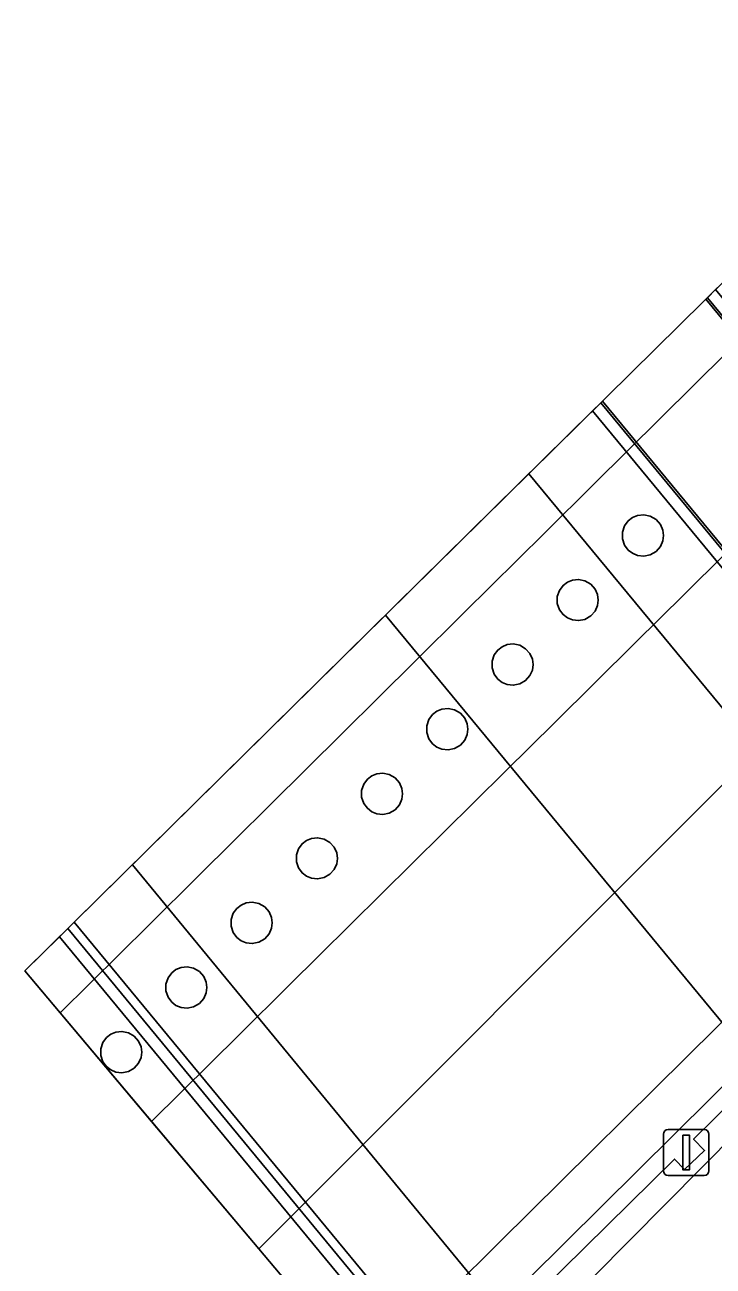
# Model space of a CAD drawing. Extents: x 158132 to 159664, y 385256 to 387218.
# Drawn here: x 158132 to 158147, y 386644 to 386671.06 of the extents above; entities that cross this region are included whole.
import ezdxf

# ---------------------------------------------------------------- set-up
doc = ezdxf.new("R2010")
doc.units = 0
for name, color, linetype in [('IMGEO_Berm_gesloten', 7, 'Continuous'), ('IMGEO_Berm_open', 7, 'Continuous'), ('IMGEO_Dek', 7, 'Continuous'), ('IMGEO_Fietspad_gesloten', 7, 'Continuous'), ('IMGEO_Lichtmast', 7, 'Continuous'), ('IMGEO_Muur', 7, 'Continuous'), ('IMGEO_Pijler', 7, 'Continuous'), ('IMGEO_Rijbaan_regionaal_gesloten', 7, 'Continuous'), ('IMGEO_Spoor', 7, 'Continuous'), ('IMGEO_Spoorbaan_halfverhard', 7, 'Continuous'), ('IMGEO_Terreindeel_gesloten', 7, 'Continuous')]:
    doc.layers.add(name, color=color, linetype=linetype)

msp = doc.modelspace()

# ---------------------------------------------------------------- linework, layer by layer
at = {"layer": 'IMGEO_Berm_gesloten'}
for points in [[(158132.77, 386649.526), (158134.765, 386647.157), (158136.679, 386649.052), (158137.749, 386650.112), (158142.475, 386654.791), (158143.545, 386655.851), (158145.302, 386657.592), (158146.372, 386658.652), (158150.724, 386662.961), (158151.794, 386664.02), (158155.37, 386667.561), (158159.168, 386671.322), (158157.197, 386673.72), (158153.389, 386669.949), (158149.819, 386666.412), (158148.749, 386665.353), (158144.397, 386661.043), (158143.327, 386659.983), (158141.567, 386658.239), (158140.497, 386657.18), (158135.778, 386652.506), (158134.708, 386651.446)], [(158145.753, 386660.276), (158145.848, 386660.168), (158145.902, 386660.046), (158145.917, 386659.929), (158145.902, 386659.811), (158145.848, 386659.689), (158145.753, 386659.581), (158145.625, 386659.507), (158145.485, 386659.479), (158145.352, 386659.494), (158145.242, 386659.539), (158145.148, 386659.611), (158145.069, 386659.719), (158145.023, 386659.855), (158145.023, 386660.002), (158145.069, 386660.138), (158145.148, 386660.246), (158145.242, 386660.318), (158145.352, 386660.364), (158145.485, 386660.378), (158145.625, 386660.35)], [(158144.332, 386658.869), (158144.427, 386658.761), (158144.481, 386658.639), (158144.496, 386658.521), (158144.481, 386658.403), (158144.427, 386658.281), (158144.332, 386658.174), (158144.204, 386658.1), (158144.064, 386658.072), (158143.931, 386658.086), (158143.821, 386658.132), (158143.727, 386658.204), (158143.648, 386658.311), (158143.602, 386658.448), (158143.602, 386658.595), (158143.648, 386658.731), (158143.727, 386658.838), (158143.821, 386658.911), (158143.931, 386658.956), (158144.064, 386658.971), (158144.204, 386658.943)], [(158142.911, 386657.461), (158143.006, 386657.354), (158143.059, 386657.232), (158143.075, 386657.114), (158143.059, 386656.996), (158143.006, 386656.874), (158142.911, 386656.766), (158142.783, 386656.693), (158142.642, 386656.664), (158142.51, 386656.679), (158142.4, 386656.724), (158142.306, 386656.797), (158142.227, 386656.904), (158142.181, 386657.04), (158142.181, 386657.188), (158142.227, 386657.324), (158142.306, 386657.431), (158142.4, 386657.504), (158142.51, 386657.549), (158142.642, 386657.564), (158142.783, 386657.535)], [(158141.49, 386656.054), (158141.585, 386655.946), (158141.638, 386655.824), (158141.654, 386655.707), (158141.638, 386655.589), (158141.585, 386655.467), (158141.49, 386655.359), (158141.362, 386655.285), (158141.221, 386655.257), (158141.089, 386655.271), (158140.979, 386655.317), (158140.885, 386655.389), (158140.806, 386655.497), (158140.76, 386655.633), (158140.76, 386655.78), (158140.806, 386655.916), (158140.885, 386656.024), (158140.979, 386656.096), (158141.089, 386656.142), (158141.221, 386656.156), (158141.362, 386656.128)], [(158140.069, 386654.647), (158140.164, 386654.539), (158140.217, 386654.417), (158140.233, 386654.299), (158140.217, 386654.181), (158140.164, 386654.059), (158140.069, 386653.952), (158139.941, 386653.878), (158139.8, 386653.85), (158139.668, 386653.864), (158139.558, 386653.909), (158139.464, 386653.982), (158139.385, 386654.089), (158139.339, 386654.225), (158139.339, 386654.373), (158139.385, 386654.509), (158139.464, 386654.616), (158139.558, 386654.689), (158139.668, 386654.734), (158139.8, 386654.749), (158139.941, 386654.72)], [(158138.648, 386653.239), (158138.743, 386653.132), (158138.796, 386653.01), (158138.812, 386652.892), (158138.796, 386652.774), (158138.743, 386652.652), (158138.648, 386652.544), (158138.52, 386652.471), (158138.379, 386652.442), (158138.247, 386652.457), (158138.137, 386652.502), (158138.043, 386652.575), (158137.964, 386652.682), (158137.918, 386652.818), (158137.918, 386652.966), (158137.964, 386653.102), (158138.043, 386653.209), (158138.137, 386653.282), (158138.247, 386653.327), (158138.379, 386653.341), (158138.52, 386653.313)], [(158137.227, 386651.832), (158137.322, 386651.724), (158137.375, 386651.602), (158137.391, 386651.484), (158137.375, 386651.367), (158137.322, 386651.245), (158137.227, 386651.137), (158137.099, 386651.063), (158136.958, 386651.035), (158136.826, 386651.049), (158136.716, 386651.095), (158136.622, 386651.167), (158136.543, 386651.275), (158136.497, 386651.411), (158136.497, 386651.558), (158136.543, 386651.694), (158136.622, 386651.802), (158136.716, 386651.874), (158136.826, 386651.919), (158136.958, 386651.934), (158137.099, 386651.906)], [(158135.678, 386650.498), (158135.806, 386650.425), (158135.901, 386650.317), (158135.954, 386650.195), (158135.97, 386650.077), (158135.954, 386649.959), (158135.901, 386649.837), (158135.806, 386649.73), (158135.678, 386649.656), (158135.537, 386649.627), (158135.405, 386649.642), (158135.295, 386649.687), (158135.201, 386649.76), (158135.122, 386649.867), (158135.076, 386650.003), (158135.076, 386650.151), (158135.122, 386650.287), (158135.201, 386650.394), (158135.295, 386650.467), (158135.405, 386650.512), (158135.537, 386650.527)], [(158134.549, 386648.67), (158134.533, 386648.552), (158134.48, 386648.43), (158134.385, 386648.322), (158134.257, 386648.248), (158134.116, 386648.22), (158133.984, 386648.235), (158133.874, 386648.28), (158133.78, 386648.353), (158133.701, 386648.46), (158133.655, 386648.596), (158133.655, 386648.743), (158133.701, 386648.88), (158133.78, 386648.987), (158133.874, 386649.059), (158133.984, 386649.105), (158134.116, 386649.119), (158134.257, 386649.091), (158134.385, 386649.017), (158134.48, 386648.91), (158134.533, 386648.788)]]:
    msp.add_lwpolyline(points, close=True, dxfattribs=at)
msp.add_lwpolyline([(158142.991, 386643.742), (158147.732, 386648.442), (158148.802, 386649.502), (158150.551, 386651.237), (158151.621, 386652.297), (158155.97, 386656.609), (158157.039, 386657.669), (158160.359, 386660.96), (158160.628, 386661.226), (158164.343, 386664.909), (158164.39, 386664.956), (158163.737, 386665.723), (158161.636, 386663.637), (158159.985, 386662.001), (158159.718, 386661.736), (158156.399, 386658.445), (158155.329, 386657.385), (158150.98, 386653.073), (158149.911, 386652.012), (158148.158, 386650.279), (158147.087, 386649.221), (158142.343, 386644.53), (158141.272, 386643.471)], dxfattribs=at)
at = {"layer": 'IMGEO_Berm_open'}
for points in [[(158147.969, 386648.155), (158146.57, 386646.774), (158146.811, 386646.523), (158146.376, 386646.114), (158146.157, 386646.34), (158143.229, 386643.454)], [(158143.614, 386642.986), (158148.316, 386647.736)]]:
    msp.add_lwpolyline(points, dxfattribs=at)
at = {"layer": 'IMGEO_Dek'}
for points in [[(158152.629, 386670.789), (158146.837, 386665.075), (158158.22, 386651.288)], [(158155.97, 386649.065), (158144.586, 386662.854), (158132.002, 386650.439), (158145.945, 386633.874)]]:
    msp.add_lwpolyline(points, dxfattribs=at)
at = {"layer": 'IMGEO_Fietspad_gesloten'}
msp.add_lwpolyline([(158272.591, 386770.728), (158261.562, 386759.791), (158260.867, 386759.105), (158260.363, 386758.609), (158260.297, 386758.543), (158259.858, 386758.11), (158254.319, 386752.645), (158251.645, 386750), (158243.908, 386742.347), (158164.78, 386664.076), (158161.215, 386660.519), (158160.944, 386660.251), (158157.624, 386656.961), (158156.555, 386655.901), (158152.205, 386651.59), (158151.135, 386650.53), (158149.386, 386648.797), (158148.316, 386647.736), (158143.614, 386642.986), (158142.503, 386641.976), (158140.661, 386640.15), (158142.605, 386637.841)], dxfattribs=at)
at = {"layer": 'IMGEO_Lichtmast'}
for p, q in [((158146.015, 386646.982), (158146.805, 386646.982)), ((158146.805, 386646.982), (158146.015, 386646.982)), ((158145.915, 386646.082), (158145.915, 386646.882)), ((158145.915, 386646.882), (158145.915, 386646.082)), ((158146.905, 386646.882), (158146.905, 386646.082)), ((158146.905, 386646.082), (158146.905, 386646.882)), ((158146.805, 386645.982), (158146.015, 386645.982)), ((158146.015, 386645.982), (158146.805, 386645.982))]:
    msp.add_line(p, q, dxfattribs=at)
msp.add_lwpolyline([(158146.335, 386646.857), (158146.485, 386646.857), (158146.485, 386646.107), (158146.335, 386646.107), (158146.335, 386646.857)], dxfattribs=at)
for centre, start, end in [((158146.015, 386646.882), 90, 180), ((158146.015, 386646.882), 90, 180), ((158146.805, 386646.882), 0, 90), ((158146.805, 386646.882), 360, 90), ((158146.015, 386646.082), 180, 270), ((158146.015, 386646.082), 180, 270), ((158146.805, 386646.082), 270, 0), ((158146.805, 386646.082), 270, 0)]:
    msp.add_arc(centre, 0.1, start, end, dxfattribs=at)
at = {"layer": 'IMGEO_Muur'}
for points in [[(158243.356, 386743.003), (158164.39, 386664.956), (158164.343, 386664.909), (158160.628, 386661.226), (158160.359, 386660.96), (158157.039, 386657.669), (158155.97, 386656.609), (158151.621, 386652.297), (158150.551, 386651.237), (158148.802, 386649.502), (158147.732, 386648.442), (158142.991, 386643.742)], [(158143.229, 386643.454), (158146.157, 386646.34), (158146.376, 386646.114), (158146.811, 386646.523), (158146.57, 386646.774), (158147.969, 386648.155), (158149.041, 386649.213), (158150.793, 386650.944), (158151.311, 386651.455), (158151.57, 386651.216), (158151.988, 386651.656), (158151.748, 386651.878), (158151.868, 386651.998), (158156.211, 386656.317), (158156.466, 386656.57), (158156.702, 386656.353), (158157.157, 386656.765), (158156.911, 386657.026), (158157.273, 386657.387), (158160.584, 386660.687), (158160.855, 386660.952), (158164.402, 386664.44), (158180.102, 386680.091)]]:
    msp.add_lwpolyline(points, dxfattribs=at)
for points in [[(158147.052, 386665.287), (158146.873, 386665.11), (158158.589, 386650.918), (158158.551, 386650.887), (158158.859, 386650.513), (158159.361, 386649.906), (158159.592, 386650.097), (158159.073, 386650.725)], [(158144.55, 386662.819), (158144.371, 386662.642), (158156.395, 386648.079), (158156.831, 386647.551), (158157.062, 386647.742), (158156.609, 386648.291), (158156.122, 386648.881), (158156.083, 386648.849)], [(158132.937, 386651.361), (158132.758, 386651.185), (158145.213, 386636.099), (158145.02, 386635.94), (158146.409, 386634.257), (158146.751, 386633.844), (158146.944, 386634.003), (158145.413, 386636.25), (158144.967, 386636.79)]]:
    msp.add_lwpolyline(points, close=True, dxfattribs=at)
at = {"layer": 'IMGEO_Pijler'}
for points in [[(158145.917, 386659.929), (158145.902, 386660.046), (158145.848, 386660.168), (158145.753, 386660.276), (158145.625, 386660.35), (158145.485, 386660.378), (158145.352, 386660.364), (158145.242, 386660.318), (158145.148, 386660.246), (158145.069, 386660.138), (158145.023, 386660.002), (158145.023, 386659.855), (158145.069, 386659.719), (158145.148, 386659.611), (158145.242, 386659.539), (158145.352, 386659.494), (158145.485, 386659.479), (158145.625, 386659.507), (158145.753, 386659.581), (158145.848, 386659.689), (158145.902, 386659.811)], [(158144.496, 386658.521), (158144.481, 386658.639), (158144.427, 386658.761), (158144.332, 386658.869), (158144.204, 386658.943), (158144.064, 386658.971), (158143.931, 386658.956), (158143.821, 386658.911), (158143.727, 386658.838), (158143.648, 386658.731), (158143.602, 386658.595), (158143.602, 386658.448), (158143.648, 386658.311), (158143.727, 386658.204), (158143.821, 386658.132), (158143.931, 386658.086), (158144.064, 386658.072), (158144.204, 386658.1), (158144.332, 386658.174), (158144.427, 386658.281), (158144.481, 386658.403)], [(158143.075, 386657.114), (158143.059, 386657.232), (158143.006, 386657.354), (158142.911, 386657.461), (158142.783, 386657.535), (158142.642, 386657.564), (158142.51, 386657.549), (158142.4, 386657.504), (158142.306, 386657.431), (158142.227, 386657.324), (158142.181, 386657.188), (158142.181, 386657.04), (158142.227, 386656.904), (158142.306, 386656.797), (158142.4, 386656.724), (158142.51, 386656.679), (158142.642, 386656.664), (158142.783, 386656.693), (158142.911, 386656.766), (158143.006, 386656.874), (158143.059, 386656.996)], [(158141.654, 386655.707), (158141.638, 386655.824), (158141.585, 386655.946), (158141.49, 386656.054), (158141.362, 386656.128), (158141.221, 386656.156), (158141.089, 386656.142), (158140.979, 386656.096), (158140.885, 386656.024), (158140.806, 386655.916), (158140.76, 386655.78), (158140.76, 386655.633), (158140.806, 386655.497), (158140.885, 386655.389), (158140.979, 386655.317), (158141.089, 386655.271), (158141.221, 386655.257), (158141.362, 386655.285), (158141.49, 386655.359), (158141.585, 386655.467), (158141.638, 386655.589)], [(158140.233, 386654.299), (158140.217, 386654.417), (158140.164, 386654.539), (158140.069, 386654.647), (158139.941, 386654.72), (158139.8, 386654.749), (158139.668, 386654.734), (158139.558, 386654.689), (158139.464, 386654.616), (158139.385, 386654.509), (158139.339, 386654.373), (158139.339, 386654.225), (158139.385, 386654.089), (158139.464, 386653.982), (158139.558, 386653.909), (158139.668, 386653.864), (158139.8, 386653.85), (158139.941, 386653.878), (158140.069, 386653.952), (158140.164, 386654.059), (158140.217, 386654.181)], [(158138.812, 386652.892), (158138.796, 386653.01), (158138.743, 386653.132), (158138.648, 386653.239), (158138.52, 386653.313), (158138.379, 386653.341), (158138.247, 386653.327), (158138.137, 386653.282), (158138.043, 386653.209), (158137.964, 386653.102), (158137.918, 386652.966), (158137.918, 386652.818), (158137.964, 386652.682), (158138.043, 386652.575), (158138.137, 386652.502), (158138.247, 386652.457), (158138.379, 386652.442), (158138.52, 386652.471), (158138.648, 386652.544), (158138.743, 386652.652), (158138.796, 386652.774)], [(158137.391, 386651.484), (158137.375, 386651.602), (158137.322, 386651.724), (158137.227, 386651.832), (158137.099, 386651.906), (158136.958, 386651.934), (158136.826, 386651.919), (158136.716, 386651.874), (158136.622, 386651.802), (158136.543, 386651.694), (158136.497, 386651.558), (158136.497, 386651.411), (158136.543, 386651.275), (158136.622, 386651.167), (158136.716, 386651.095), (158136.826, 386651.049), (158136.958, 386651.035), (158137.099, 386651.063), (158137.227, 386651.137), (158137.322, 386651.245), (158137.375, 386651.367)], [(158135.97, 386650.077), (158135.954, 386650.195), (158135.901, 386650.317), (158135.806, 386650.425), (158135.678, 386650.498), (158135.537, 386650.527), (158135.405, 386650.512), (158135.295, 386650.467), (158135.201, 386650.394), (158135.122, 386650.287), (158135.076, 386650.151), (158135.076, 386650.003), (158135.122, 386649.867), (158135.201, 386649.76), (158135.295, 386649.687), (158135.405, 386649.642), (158135.537, 386649.627), (158135.678, 386649.656), (158135.806, 386649.73), (158135.901, 386649.837), (158135.954, 386649.959)], [(158134.549, 386648.67), (158134.533, 386648.788), (158134.48, 386648.91), (158134.385, 386649.017), (158134.257, 386649.091), (158134.116, 386649.119), (158133.984, 386649.105), (158133.874, 386649.059), (158133.78, 386648.987), (158133.701, 386648.88), (158133.655, 386648.743), (158133.655, 386648.596), (158133.701, 386648.46), (158133.78, 386648.353), (158133.874, 386648.28), (158133.984, 386648.235), (158134.116, 386648.22), (158134.257, 386648.248), (158134.385, 386648.322), (158134.48, 386648.43), (158134.533, 386648.552)]]:
    msp.add_lwpolyline(points, close=True, dxfattribs=at)
at = {"layer": 'IMGEO_Rijbaan_regionaal_gesloten'}
msp.add_lwpolyline([(158132.77, 386649.526), (158134.708, 386651.446), (158135.778, 386652.506), (158140.497, 386657.18), (158141.567, 386658.239), (158143.327, 386659.983), (158144.397, 386661.043), (158148.749, 386665.353), (158149.819, 386666.412), (158153.389, 386669.949), (158157.197, 386673.72), (158234.338, 386750), (158236.05, 386751.693), (158253.35, 386768.8), (158301.247, 386816.201), (158339.286, 386853.747), (158349.635, 386863.962), (158349.653, 386863.98), (158348.917, 386864.83), (158312.159, 386828.179), (158132.002, 386650.439)], close=True, dxfattribs=at)
for points in [[(158346.495, 386841.217), (158346.652, 386841.355), (158358.064, 386852.621), (158358.97, 386853.584), (158356.589, 386856.236), (158340.238, 386840.168), (158321.676, 386822.629), (158314.244, 386815.736), (158294.951, 386798.316), (158279.955, 386784.775), (158256.904, 386762.898), (158241.824, 386747.948), (158228.64, 386734.94), (158222.931, 386729.307), (158189.476, 386696.3), (158157.589, 386664.888), (158137.101, 386644.381), (158139.413, 386641.633)], [(158255.48, 386766.525), (158238.763, 386750), (158238.059, 386749.304), (158159.168, 386671.322), (158155.37, 386667.561), (158151.794, 386664.02), (158150.724, 386662.961), (158146.372, 386658.652), (158145.302, 386657.592), (158143.545, 386655.851), (158142.475, 386654.791), (158137.749, 386650.112), (158136.679, 386649.052), (158134.765, 386647.157), (158137.101, 386644.381), (158157.589, 386664.888), (158189.476, 386696.3), (158222.931, 386729.307), (158228.64, 386734.94), (158241.824, 386747.948), (158256.904, 386762.898), (158279.955, 386784.775)], [(158139.413, 386641.633), (158141.272, 386643.471), (158142.343, 386644.53), (158147.087, 386649.221), (158148.158, 386650.279), (158149.911, 386652.012), (158150.98, 386653.073), (158155.329, 386657.385), (158156.399, 386658.445), (158159.718, 386661.736), (158159.985, 386662.001), (158161.636, 386663.637), (158163.737, 386665.723), (158174.25, 386676.206), (158192.035, 386693.753), (158209.804, 386711.324), (158226.841, 386728.176), (158242.667, 386743.823), (158248.914, 386750), (158259.078, 386760.052), (158259.554, 386760.522), (158259.571, 386760.539), (158260.165, 386761.127), (158266.109, 386766.913)]]:
    msp.add_lwpolyline(points, dxfattribs=at)
at = {"layer": 'IMGEO_Spoor'}
for points in [[(158142.979, 386661.268), (158155.012, 386646.713)], [(158139.861, 386658.192), (158151.89, 386643.629)], [(158134.347, 386652.753), (158142.96, 386642.289), (158146.379, 386638.185)]]:
    msp.add_lwpolyline(points, dxfattribs=at)
at = {"layer": 'IMGEO_Spoorbaan_halfverhard'}
msp.add_lwpolyline([(158144.371, 386662.642), (158133.08, 386651.502), (158145.109, 386636.931), (158156.395, 386648.079)], close=True, dxfattribs=at)
at = {"layer": 'IMGEO_Terreindeel_gesloten'}
for points in [[(158133.08, 386651.502), (158132.937, 386651.361), (158144.967, 386636.79), (158145.109, 386636.931)], [(158132.758, 386651.185), (158132.002, 386650.439), (158145.945, 386633.874), (158145.968, 386633.893), (158146.409, 386634.257), (158145.02, 386635.94), (158145.213, 386636.099)]]:
    msp.add_lwpolyline(points, close=True, dxfattribs=at)

doc.saveas('drawing.dxf')
